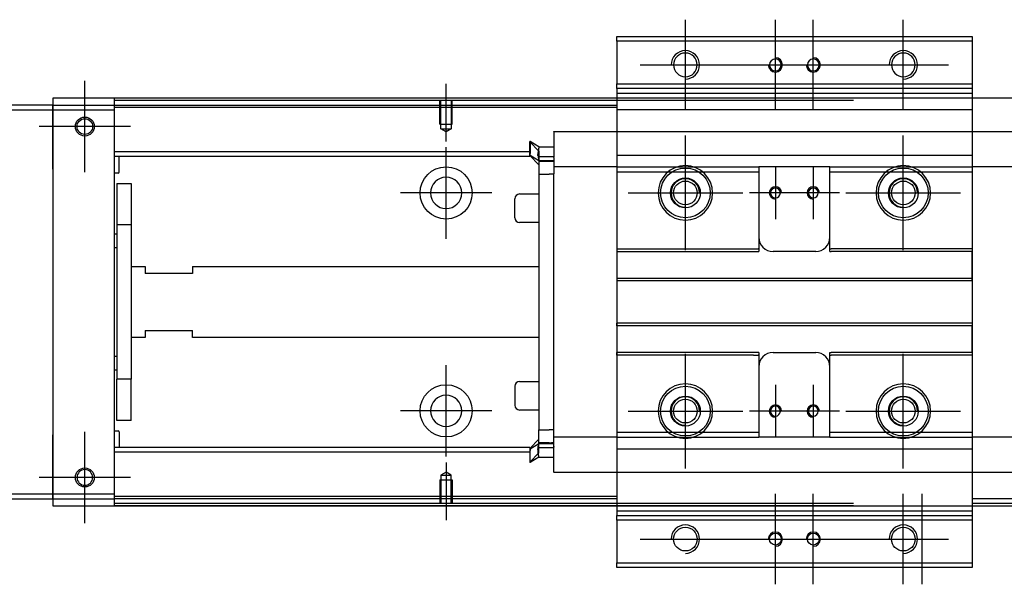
# Model space of a CAD drawing. Header units: millimetres. Extents: x -2774 to 3135, y -1571 to 860.
# Tile 310 of 625: x -2478 to -2270, y 237 to 356. Entities that reach past the tile are written whole.
import ezdxf
from ezdxf.lldxf.tags import DXFTag

# ---------------------------------------------------------------- set-up
doc = ezdxf.new("R2010")
doc.units = ezdxf.units.MM
doc.layers.get('0').update_dxf_attribs({"linetype": 'CONTINUOUS'})
tags = doc.linetypes.add('DASHED', pattern=[25.72, 12.86, -12.86]).pattern_tags.tags
tags[6:7] = [DXFTag(74, 4), DXFTag(75, 0), DXFTag(340, '0'), DXFTag(46, 0.0), DXFTag(50, 0.0), DXFTag(44, 0.0), DXFTag(45, 0.0)]
tags[4:5] = [DXFTag(74, 4), DXFTag(75, 0), DXFTag(340, '0'), DXFTag(46, 0.0), DXFTag(50, 0.0), DXFTag(44, 0.0), DXFTag(45, 0.0)]

msp = doc.modelspace()

# ---------------------------------------------------------------- linework, layer by layer
at = {"color": 0, "ltscale": 0.2}
for p, q in [((-2337.38, 336.51), (-2337.38, 355.56)), ((-2318.38, 336.51), (-2318.38, 355.56)), ((-2310.38, 336.51), (-2310.38, 355.56)), ((-2291.38, 336.51), (-2291.38, 355.56)), ((-2346.91, 346.03), (-2327.86, 346.03)), ((-2327.91, 346.03), (-2308.86, 346.03)), ((-2319.91, 346.03), (-2300.86, 346.03)), ((-2300.91, 346.03), (-2281.86, 346.03)), ((-2464.13, 323.38), (-2464.13, 342.68)), ((-2464.13, 323.51), (-2464.13, 342.56)), ((-2387.88, 329.89), (-2387.88, 342.03)), ((-2454.48, 333.03), (-2473.78, 333.03)), ((-2454.61, 333.03), (-2473.66, 333.03)), ((-2337.38, 306.93), (-2337.38, 331.13)), ((-2291.38, 306.93), (-2291.38, 331.13)), ((-2387.88, 309.38), (-2387.88, 328.68)), ((-2318.38, 324.53), (-2318.38, 313.53)), ((-2310.38, 324.53), (-2310.38, 313.53)), ((-2378.23, 319.03), (-2397.53, 319.03)), ((-2349.48, 319.03), (-2325.28, 319.03)), ((-2312.88, 319.03), (-2323.88, 319.03)), ((-2304.88, 319.03), (-2315.88, 319.03)), ((-2303.48, 319.03), (-2279.28, 319.03)), ((-2337.38, 260.93), (-2337.38, 285.13)), ((-2291.38, 260.93), (-2291.38, 285.13)), ((-2387.88, 263.43), (-2387.88, 282.73)), ((-2318.38, 278.53), (-2318.38, 267.53)), ((-2310.38, 278.53), (-2310.38, 267.53)), ((-2378.23, 273.08), (-2397.53, 273.08)), ((-2349.48, 273.03), (-2325.28, 273.03)), ((-2312.88, 273.03), (-2323.88, 273.03)), ((-2304.88, 273.03), (-2315.88, 273.03)), ((-2303.48, 273.03), (-2279.28, 273.03)), ((-2464.13, 249.38), (-2464.13, 268.68)), ((-2464.13, 249.51), (-2464.13, 268.56)), ((-2387.88, 262.18), (-2387.88, 250.03)), ((-2454.48, 259.03), (-2473.78, 259.03)), ((-2454.61, 259.03), (-2473.66, 259.03)), ((-2318.38, 236.51), (-2318.38, 255.56)), ((-2310.38, 236.51), (-2310.38, 255.56)), ((-2291.38, 236.51), (-2291.38, 255.56)), ((-2287.38, 236.51), (-2287.38, 255.56)), ((-2346.91, 246.03), (-2327.86, 246.03)), ((-2327.91, 246.03), (-2308.86, 246.03)), ((-2319.91, 246.03), (-2300.86, 246.03)), ((-2300.91, 246.03), (-2281.86, 246.03))]:
    msp.add_line(p, q, dxfattribs=at)
at = {"color": 0, "linetype": 'Continuous'}
for p, q in [((-2351.88, 351.03), (-2351.88, 352.03)), ((-2351.88, 352.03), (-2276.88, 352.03)), ((-2276.88, 352.03), (-2276.88, 351.03)), ((-2351.88, 351.03), (-2351.88, 342.03)), ((-2276.88, 351.03), (-2351.88, 351.03)), ((-2276.88, 351.03), (-2276.88, 342.03)), ((-2351.88, 342.03), (-2276.88, 342.03)), ((-2351.88, 341.03), (-2351.88, 342.03)), ((-2351.88, 341.03), (-2351.88, 339.03)), ((-2276.88, 341.03), (-2351.88, 341.03)), ((-2276.88, 342.03), (-2276.88, 341.03)), ((-2276.88, 341.03), (-2276.88, 339.03)), ((-2104.88, 339.03), (-2470.88, 339.03)), ((-2470.88, 339.03), (-2470.88, 337.53)), ((-2457.88, 338.53), (-2457.88, 339.03)), ((-2351.88, 339.03), (-2351.88, 336.53)), ((-2276.88, 339.03), (-2276.88, 336.53)), ((-2470.88, 337.53), (-2544.88, 337.53)), ((-2470.88, 336.53), (-2470.88, 337.53)), ((-2470.88, 337.53), (-2470.88, 325.61)), ((-2301.88, 338.53), (-2457.88, 338.53)), ((-2457.88, 337.53), (-2457.88, 338.53)), ((-2457.88, 336.53), (-2457.88, 337.53)), ((-2544.88, 336.53), (-2470.88, 336.53)), ((-2470.88, 336.53), (-2457.88, 336.53)), ((-2470.88, 324.03), (-2470.88, 336.53)), ((-2457.88, 255.53), (-2457.88, 336.53)), ((-2351.88, 336.53), (-2351.88, 255.53)), ((-2276.88, 336.53), (-2276.88, 255.53)), ((-2470.88, 325.61), (-2470.88, 323.13)), ((-2470.88, 324.03), (-2470.88, 268.03)), ((-2470.88, 323.13), (-2470.88, 318.43)), ((-2351.88, 323.51), (-2351.88, 307.23)), ((-2470.88, 318.43), (-2470.88, 315.95)), ((-2470.88, 315.95), (-2470.88, 276.11)), ((-2470.88, 276.11), (-2470.88, 273.63)), ((-2470.88, 273.63), (-2470.88, 268.93)), ((-2470.88, 268.93), (-2470.88, 266.45)), ((-2470.88, 255.53), (-2470.88, 268.03)), ((-2470.88, 266.45), (-2470.88, 254.53)), ((-2470.88, 255.53), (-2544.88, 255.53)), ((-2544.88, 254.53), (-2470.88, 254.53)), ((-2470.88, 254.53), (-2470.88, 255.53)), ((-2457.88, 255.53), (-2470.88, 255.53)), ((-2470.88, 254.53), (-2457.88, 254.53)), ((-2470.88, 254.53), (-2470.88, 253.03)), ((-2457.88, 254.53), (-2457.88, 255.53)), ((-2457.88, 253.53), (-2457.88, 254.53)), ((-2351.88, 255.53), (-2351.88, 253.03)), ((-2276.88, 255.53), (-2276.88, 253.03)), ((-2470.88, 253.03), (-2104.88, 253.03)), ((-2301.88, 253.53), (-2457.88, 253.53)), ((-2457.88, 253.03), (-2457.88, 253.53)), ((-2351.88, 253.03), (-2351.88, 251.03)), ((-2276.88, 253.03), (-2276.88, 251.03)), ((-2351.88, 250.03), (-2351.88, 251.03)), ((-2351.88, 251.03), (-2276.88, 251.03)), ((-2351.88, 250.03), (-2351.88, 241.03)), ((-2276.88, 250.03), (-2351.88, 250.03)), ((-2276.88, 251.03), (-2276.88, 250.03)), ((-2276.88, 250.03), (-2276.88, 241.03)), ((-2351.88, 240.03), (-2351.88, 241.03)), ((-2351.88, 241.03), (-2276.88, 241.03)), ((-2276.88, 240.03), (-2351.88, 240.03)), ((-2276.88, 241.03), (-2276.88, 240.03))]:
    msp.add_line(p, q, dxfattribs=at)
at = {"color": 0, "linetype": 'DASHED'}
for p, q in [((-2276.88, 341.03), (-2351.88, 341.03)), ((-2276.88, 340.03), (-2351.88, 340.03)), ((-2470.88, 337.53), (-2351.88, 337.53)), ((-2351.88, 337.03), (-2457.88, 337.03)), ((-2276.88, 336.53), (-2351.88, 336.53)), ((-2365.13, 331.94), (-2365.13, 331.99)), ((-2365.13, 331.94), (-2365.13, 326.63)), ((-2370.13, 329.91), (-2370.23, 329.91)), ((-2370.23, 327.37), (-2370.23, 329.91)), ((-2370.23, 329.81), (-2368.33, 327.83)), ((-2368.33, 328.75), (-2370.13, 329.91)), ((-2370.13, 329.91), (-2370.13, 327.37)), ((-2368.33, 328.75), (-2365.13, 328.75)), ((-2370.23, 327.01), (-2370.23, 327.37)), ((-2370.23, 327.01), (-2370.13, 327.01)), ((-2370.23, 326.91), (-2370.23, 327.01)), ((-2368.33, 324.93), (-2370.23, 326.91)), ((-2370.13, 327.01), (-2370.13, 327.37)), ((-2370.13, 327.01), (-2368.33, 325.86)), ((-2368.33, 326.77), (-2368.33, 325.71)), ((-2365.13, 326.51), (-2365.13, 326.63)), ((-2365.13, 326.51), (-2365.13, 324.51)), ((-2351.88, 327), (-2276.88, 327)), ((-2368.33, 325.86), (-2365.13, 325.86)), ((-2366.13, 325.71), (-2368.33, 325.71)), ((-2368.33, 325.71), (-2368.33, 323.01)), ((-2365.13, 325.71), (-2365.63, 325.71)), ((-2365.13, 325.21), (-2365.13, 325.21)), ((-2365.13, 324.51), (-2365.13, 323.78)), ((-2351.88, 324.51), (-2351.88, 323.51)), ((-2322.13, 324.51), (-2321.88, 324.51)), ((-2321.88, 324.51), (-2321.88, 323.51)), ((-2306.88, 324.51), (-2321.88, 324.51)), ((-2306.88, 323.51), (-2306.88, 324.51)), ((-2368.33, 323.01), (-2366.13, 323.01)), ((-2365.13, 323.01), (-2366.13, 323.01)), ((-2365.13, 323.78), (-2365.13, 323.05)), ((-2322.13, 323.51), (-2321.88, 323.51)), ((-2372.38, 318.81), (-2368.33, 318.81)), ((-2373.38, 313.81), (-2373.38, 317.81)), ((-2373.38, 317.81), (-2373.38, 317.81)), ((-2351.91, 315.83), (-2351.88, 315.83)), ((-2368.33, 312.81), (-2372.38, 312.81)), ((-2351.88, 307.23), (-2351.88, 306.68)), ((-2351.88, 306.68), (-2351.88, 301.03)), ((-2276.88, 307.23), (-2276.88, 306.68)), ((-2276.88, 301.03), (-2276.88, 306.68)), ((-2351.88, 301.03), (-2351.88, 300.48)), ((-2351.88, 300.48), (-2351.88, 291.58)), ((-2276.88, 300.48), (-2276.88, 301.03)), ((-2351.88, 291.03), (-2351.88, 291.58)), ((-2351.88, 291.03), (-2351.88, 285.38)), ((-2276.88, 291.58), (-2276.88, 291.03)), ((-2276.88, 285.38), (-2276.88, 291.03)), ((-2351.88, 284.83), (-2351.88, 285.38)), ((-2351.88, 284.83), (-2351.88, 268.55)), ((-2276.88, 285.38), (-2290.63, 285.38)), ((-2276.88, 285.38), (-2276.88, 284.83)), ((-2276.88, 284.83), (-2276.88, 268.55)), ((-2372.38, 279.25), (-2368.33, 279.25)), ((-2373.38, 278.25), (-2373.38, 274.25)), ((-2368.33, 273.25), (-2372.38, 273.25)), ((-2368.33, 266.35), (-2368.33, 269.05)), ((-2368.33, 269.05), (-2366.13, 269.05)), ((-2365.13, 269.05), (-2366.13, 269.05)), ((-2365.13, 268.28), (-2365.13, 269.01)), ((-2365.13, 267.55), (-2365.13, 268.28)), ((-2351.88, 268.55), (-2351.88, 267.55)), ((-2306.88, 267.55), (-2306.88, 268.55)), ((-2276.88, 268.55), (-2276.88, 267.55)), ((-2368.33, 267.13), (-2370.23, 265.15)), ((-2370.13, 265.05), (-2368.33, 266.2)), ((-2368.33, 265.3), (-2368.33, 266.35)), ((-2366.13, 266.35), (-2368.33, 266.35)), ((-2368.33, 266.2), (-2365.13, 266.2)), ((-2365.13, 266.35), (-2365.63, 266.35)), ((-2365.13, 265.55), (-2365.13, 267.55)), ((-2365.13, 266.85), (-2365.13, 266.85)), ((-2370.23, 265.15), (-2370.23, 265.05)), ((-2370.23, 265.05), (-2370.23, 264.7)), ((-2370.23, 265.05), (-2370.13, 265.05)), ((-2370.23, 264.7), (-2370.23, 262.16)), ((-2370.23, 262.26), (-2368.33, 264.24)), ((-2370.13, 265.05), (-2370.13, 264.7)), ((-2370.13, 262.16), (-2370.13, 264.7)), ((-2368.45, 265.35), (-2365.14, 265.35)), ((-2365.13, 260.12), (-2365.13, 265.55)), ((-2365.13, 265.55), (-2365.13, 265.43)), ((-2370.13, 262.16), (-2370.23, 262.16)), ((-2368.33, 263.31), (-2370.13, 262.16)), ((-2368.33, 263.31), (-2365.13, 263.31)), ((-2365.13, 260.12), (-2365.13, 260.07)), ((-2117.88, 254.53), (-2276.88, 254.53)), ((-2117.88, 253.53), (-2276.88, 253.53))]:
    msp.add_line(p, q, dxfattribs=at)
at = {"color": 0, "linetype": 'DASHED', "ltscale": 0.1}
for p, q in [((-2389.18, 333.53), (-2389.18, 338.53)), ((-2388.96, 332.53), (-2388.96, 338.53)), ((-2386.81, 338.53), (-2386.81, 332.53)), ((-2386.58, 333.53), (-2386.58, 338.53)), ((-2389.18, 333.53), (-2386.58, 333.53)), ((-2387.88, 331.89), (-2388.96, 332.53)), ((-2388.96, 332.53), (-2386.81, 332.53)), ((-2386.81, 332.53), (-2387.88, 331.89)), ((-2387.88, 260.17), (-2388.96, 259.53)), ((-2386.81, 259.53), (-2387.88, 260.17)), ((-2389.18, 258.53), (-2386.58, 258.53)), ((-2389.18, 258.53), (-2389.18, 253.53)), ((-2388.96, 259.53), (-2388.96, 253.53)), ((-2388.96, 259.53), (-2386.81, 259.53)), ((-2386.81, 253.53), (-2386.81, 259.53)), ((-2386.58, 258.53), (-2386.58, 253.53))]:
    msp.add_line(p, q, dxfattribs=at)
at = {"color": 0, "linetype": 'DASHED', "ltscale": 0.6}
for p, q in [((-2365.13, 331.99), (-2263.63, 331.99)), ((-2370.23, 327.71), (-2457.88, 327.71)), ((-2370.23, 326.71), (-2457.88, 326.71)), ((-2456.88, 323.39), (-2456.88, 326.71)), ((-2368.45, 326.71), (-2365.14, 326.71)), ((-2351.88, 324.51), (-2365.13, 324.51)), ((-2306.88, 324.51), (-2276.88, 324.51)), ((-2276.88, 324.51), (-2276.88, 323.51)), ((-2263.63, 324.51), (-2276.88, 324.51)), ((-2457.08, 323.19), (-2457.88, 323.19)), ((-2368.33, 323.01), (-2368.33, 269.05)), ((-2365.13, 269.01), (-2365.13, 323.05)), ((-2321.88, 323.51), (-2321.88, 307.23)), ((-2306.88, 323.51), (-2276.88, 323.51)), ((-2306.88, 307.23), (-2306.88, 323.51)), ((-2457.38, 321.03), (-2454.38, 321.03)), ((-2457.38, 321.03), (-2457.38, 312.28)), ((-2454.38, 321.03), (-2454.38, 312.28)), ((-2454.38, 312.28), (-2457.38, 312.28)), ((-2457.38, 312.28), (-2457.38, 279.78)), ((-2454.38, 312.28), (-2454.38, 279.78)), ((-2457.88, 310.44), (-2457.38, 310.44)), ((-2457.38, 307.44), (-2457.88, 307.44)), ((-2351.88, 307.23), (-2322.99, 307.23)), ((-2351.88, 306.68), (-2321.88, 306.68)), ((-2321.88, 307.23), (-2321.88, 306.68)), ((-2309.88, 306.68), (-2318.88, 306.68)), ((-2306.88, 306.68), (-2306.88, 307.23)), ((-2306.88, 306.68), (-2306.63, 306.68)), ((-2290.63, 306.68), (-2306.63, 306.68)), ((-2276.88, 306.68), (-2290.63, 306.68)), ((-2454.38, 303.53), (-2451.38, 303.53)), ((-2451.38, 303.53), (-2451.38, 302.03)), ((-2441.38, 303.53), (-2368.33, 303.53)), ((-2441.38, 303.53), (-2441.38, 302.03)), ((-2441.38, 302.03), (-2451.38, 302.03)), ((-2351.88, 301.03), (-2276.88, 301.03)), ((-2276.88, 300.48), (-2351.88, 300.48)), ((-2276.88, 291.58), (-2351.88, 291.58)), ((-2276.88, 291.03), (-2351.88, 291.03)), ((-2451.38, 290.03), (-2441.38, 290.03)), ((-2451.38, 290.03), (-2451.38, 288.53)), ((-2441.38, 288.53), (-2441.38, 290.03)), ((-2451.38, 288.53), (-2454.38, 288.53)), ((-2368.33, 288.53), (-2441.38, 288.53)), ((-2321.88, 285.38), (-2351.88, 285.38)), ((-2322.99, 284.83), (-2351.88, 284.83)), ((-2321.88, 285.38), (-2321.88, 284.83)), ((-2321.88, 284.83), (-2321.88, 268.55)), ((-2318.88, 285.38), (-2309.88, 285.38)), ((-2306.88, 284.83), (-2306.88, 285.38)), ((-2306.88, 268.55), (-2306.88, 284.83)), ((-2290.63, 285.38), (-2306.63, 285.38)), ((-2457.88, 284.63), (-2457.38, 284.63)), ((-2457.38, 281.63), (-2457.88, 281.63)), ((-2454.38, 279.78), (-2457.38, 279.78)), ((-2457.38, 271.03), (-2457.38, 279.78)), ((-2454.38, 271.03), (-2454.38, 279.78)), ((-2454.38, 271.03), (-2457.38, 271.03)), ((-2457.88, 268.88), (-2457.08, 268.88)), ((-2456.88, 268.68), (-2456.88, 265.35)), ((-2322.13, 268.55), (-2321.88, 268.55)), ((-2321.88, 268.55), (-2321.88, 267.55)), ((-2306.88, 268.55), (-2276.88, 268.55)), ((-2351.92, 267.55), (-2365.13, 267.55)), ((-2322.13, 267.55), (-2321.88, 267.55)), ((-2306.88, 267.55), (-2321.88, 267.55)), ((-2306.88, 267.55), (-2276.88, 267.55)), ((-2263.63, 267.55), (-2276.88, 267.55)), ((-2370.23, 265.35), (-2457.88, 265.35)), ((-2370.23, 264.35), (-2457.88, 264.35)), ((-2351.88, 265.06), (-2276.88, 265.06)), ((-2351.88, 265.05), (-2276.88, 265.05)), ((-2263.63, 260.07), (-2365.13, 260.07)), ((-2351.88, 255.03), (-2457.88, 255.03)), ((-2351.88, 254.53), (-2457.88, 254.53)), ((-2351.88, 252.03), (-2276.88, 252.03))]:
    msp.add_line(p, q, dxfattribs=at)
at = {"color": 0, "linetype": 'Continuous', "extrusion": (0, 0, -1)}
for centre in [(2337.38, 346.03), (2291.38, 346.03)]:
    msp.add_circle(centre, 2.5, dxfattribs=at)
at = {"color": 0, "linetype": 'DASHED', "extrusion": (0, 0, -1)}
for centre, radius in [((2318.38, 346.03), 1.25), ((2310.38, 346.03), 1.25), ((2337.38, 319.03), 5.75), ((2291.38, 319.03), 5.75), ((2318.38, 319.03), 1.05), ((2310.38, 319.03), 1.05), ((2337.38, 273.03), 5.75), ((2291.38, 273.03), 5.75), ((2318.38, 273.03), 1.05), ((2310.38, 273.03), 1.05)]:
    msp.add_circle(centre, radius, dxfattribs=at)
at = {"color": 0, "linetype": 'Continuous'}
for centre, radius in [((-2464.13, 333.03), 2), ((-2464.13, 333.03), 1.65), ((-2464.13, 259.03), 2), ((-2337.38, 246.03), 2.5), ((-2291.38, 246.03), 2.5)]:
    msp.add_circle(centre, radius, dxfattribs=at)
at = {"color": 0, "linetype": 'DASHED', "ltscale": 0.6}
for centre in [(-2387.88, 319.03), (-2387.88, 273.08)]:
    msp.add_circle(centre, 5.5, dxfattribs=at)
at = {"color": 0, "linetype": 'DASHED'}
for centre, radius in [((-2337.38, 319.03), 5.25), ((-2291.38, 319.03), 5.25), ((-2337.38, 319.03), 3.15), ((-2291.38, 319.03), 3.15), ((-2337.38, 319.03), 2.5), ((-2291.38, 319.03), 2.5), ((-2337.38, 273.03), 5.25), ((-2291.38, 273.03), 5.25), ((-2337.38, 273.03), 3.15), ((-2337.38, 273.03), 2.5), ((-2291.38, 273.03), 3.15), ((-2291.38, 273.03), 2.5)]:
    msp.add_circle(centre, radius, dxfattribs=at)
at = {"color": 0, "linetype": 'DASHED', "ltscale": 0.6, "extrusion": (0, 0, -1)}
msp.add_circle((2387.88, 319.03), 3.3, dxfattribs=at)
at = {"color": 0, "linetype": 'DASHED', "ltscale": 0.6, "extrusion": (-6.12303e-17, 0, -1)}
msp.add_circle((2387.88, 273.08), 3.3, dxfattribs=at)
at = {"color": 0, "linetype": 'Continuous', "extrusion": (-6.12303e-17, 0, -1)}
msp.add_circle((2464.13, 259.03), 1.65, dxfattribs=at)
at = {"color": 0, "linetype": 'DASHED', "ltscale": 0.2}
for centre in [(-2318.38, 246.03), (-2310.38, 246.03)]:
    msp.add_circle(centre, 1.25, dxfattribs=at)
at = {"color": 0}
for centre in [(-2337.38, 346.03), (-2291.38, 346.03), (-2337.38, 246.03), (-2291.38, 246.03)]:
    msp.add_arc(centre, 3, 270, 180, dxfattribs=at)
at = {"color": 0, "linetype": 'DASHED', "ltscale": 0.2}
for centre, start, end in [((-2318.38, 346.03), 180, 90), ((-2310.38, 346.03), 180, 90), ((-2318.38, 246.03), 270, 180), ((-2310.38, 246.03), 270, 180)]:
    msp.add_arc(centre, 1.5, start, end, dxfattribs=at)
at = {"color": 0, "linetype": 'DASHED', "ltscale": 0.6}
for centre, radius, start, end in [((-2457.08, 323.39), 0.2, 270, 0), ((-2318.88, 309.68), 3, 180, 270), ((-2309.88, 309.68), 3, 270, 360), ((-2318.88, 282.38), 3, 90, 180), ((-2309.88, 282.38), 3, 0, 90), ((-2457.08, 268.68), 0.2, 0, 90)]:
    msp.add_arc(centre, radius, start, end, dxfattribs=at)
at = {"color": 0, "linetype": 'DASHED'}
for centre, radius, start, end in [((-2337.38, 319.03), 3, 0, 270), ((-2318.38, 319.03), 1.3, 0, 270), ((-2310.38, 319.03), 1.3, 0, 270), ((-2291.38, 319.03), 3, 0, 270), ((-2372.38, 317.81), 1, 90, 180), ((-2372.38, 313.81), 1, 180, 270), ((-2372.38, 278.25), 1, 90, 180), ((-2337.38, 273.03), 3, 0, 270), ((-2318.38, 273.03), 1.3, 0, 270), ((-2310.38, 273.03), 1.3, 0, 270), ((-2291.38, 273.03), 3, 0, 270), ((-2372.38, 274.25), 1, 180, 270)]:
    msp.add_arc(centre, radius, start, end, dxfattribs=at)
at = {"color": 0, "linetype": 'Continuous'}
for points in [[(-2301.88, 339.03), (-2457.88, 339.03)], [(-2301.88, 253.03), (-2457.88, 253.03)]]:
    msp.add_open_spline(points, degree=1, dxfattribs=at)
at = {"color": 0, "linetype": 'DASHED'}
for points, knots in [([(-2368.33, 328.75), (-2368.32, 328.74), (-2368.32, 328.67), (-2368.34, 328.44), (-2368.36, 328.29), (-2368.41, 327.91), (-2368.43, 327.68), (-2368.47, 327.31), (-2368.48, 327.19), (-2368.49, 327.06)], [0, 0, 0, 0, 0.287722, 0.287722, 0.57524, 0.57524, 0.866218, 0.866218, 1, 1, 1, 1]), ([(-2368.49, 326.93), (-2368.49, 326.95), (-2368.49, 326.97), (-2368.49, 327.02), (-2368.49, 327.04), (-2368.49, 327.06)], [0, 0, 0, 0, 0.477374, 0.477374, 1, 1, 1, 1]), ([(-2368.45, 326.7), (-2368.44, 326.62), (-2368.43, 326.55), (-2368.4, 326.34), (-2368.38, 326.22), (-2368.35, 326.03), (-2368.34, 325.95), (-2368.33, 325.88), (-2368.33, 325.86), (-2368.33, 325.86)], [0, 0, 0, 0, 0.160093, 0.160093, 0.46629, 0.46629, 0.769268, 0.769268, 1, 1, 1, 1]), ([(-2368.45, 265.36), (-2368.44, 265.44), (-2368.43, 265.52), (-2368.4, 265.72), (-2368.38, 265.85), (-2368.35, 266.04), (-2368.34, 266.11), (-2368.33, 266.18), (-2368.33, 266.2), (-2368.33, 266.2)], [0, 0, 0, 0, 0.160093, 0.160093, 0.46629, 0.46629, 0.769268, 0.769268, 1, 1, 1, 1]), ([(-2368.49, 265.13), (-2368.49, 265.11), (-2368.49, 265.09), (-2368.49, 265.05), (-2368.49, 265.02), (-2368.49, 265)], [0, 0, 0, 0, 0.477374, 0.477374, 1, 1, 1, 1]), ([(-2368.33, 263.31), (-2368.32, 263.33), (-2368.32, 263.4), (-2368.34, 263.62), (-2368.36, 263.77), (-2368.41, 264.15), (-2368.43, 264.39), (-2368.47, 264.75), (-2368.48, 264.87), (-2368.49, 265)], [0, 0, 0, 0, 0.287722, 0.287722, 0.57524, 0.57524, 0.866218, 0.866218, 1, 1, 1, 1])]:
    msp.add_open_spline(points, degree=3, knots=knots, dxfattribs=at)
for points, degree in [([(-2368.49, 327.06), (-2368.47, 327.24), (-2368.46, 327.42), (-2368.44, 327.58)], 3), ([(-2368.49, 326.93), (-2368.48, 326.85), (-2368.46, 326.78), (-2368.45, 326.7)], 3), ([(-2368.33, 325.71), (-2367.33, 325.71)], 1), ([(-2367.33, 325.71), (-2365.13, 325.71)], 1), ([(-2338.13, 268.55), (-2337.13, 268.55)], 1), ([(-2368.33, 266.35), (-2367.33, 266.35)], 1), ([(-2367.33, 266.35), (-2365.13, 266.35)], 1), ([(-2338.13, 267.55), (-2337.13, 267.55)], 1), ([(-2368.49, 265.13), (-2368.48, 265.21), (-2368.46, 265.29), (-2368.45, 265.36)], 3), ([(-2368.49, 265), (-2368.47, 264.82), (-2368.46, 264.64), (-2368.44, 264.48)], 3)]:
    msp.add_open_spline(points, degree=degree, dxfattribs=at)
for points in [[(-2368.33, 327.83), (-2368.33, 327.78), (-2368.33, 326.77)], [(-2368.33, 264.24), (-2368.33, 264.28), (-2368.33, 265.3)]]:
    msp.add_rational_spline(points, [1, 0.817576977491, 1], degree=2, dxfattribs=at)
at = {"color": 0, "linetype": 'DASHED', "ltscale": 0.6}
for points in [[(-2351.88, 324.51), (-2322.13, 324.51)], [(-2351.88, 323.51), (-2322.13, 323.51)], [(-2322.99, 307.23), (-2321.99, 307.23)], [(-2321.88, 307.23), (-2321.99, 307.23)], [(-2306.88, 307.23), (-2306.63, 307.23)], [(-2290.63, 307.23), (-2306.63, 307.23)], [(-2276.88, 307.23), (-2290.63, 307.23)], [(-2322.99, 284.83), (-2321.99, 284.83)], [(-2321.88, 284.83), (-2321.99, 284.83)], [(-2306.88, 285.38), (-2306.63, 285.38)], [(-2306.88, 284.83), (-2306.63, 284.83)], [(-2290.63, 284.83), (-2306.63, 284.83)], [(-2276.88, 284.83), (-2290.63, 284.83)], [(-2351.88, 268.55), (-2338.13, 268.55)], [(-2337.13, 268.55), (-2322.13, 268.55)], [(-2351.88, 267.55), (-2338.13, 267.55)], [(-2337.13, 267.55), (-2322.13, 267.55)]]:
    msp.add_open_spline(points, degree=1, dxfattribs=at)

doc.saveas('drawing.dxf')
